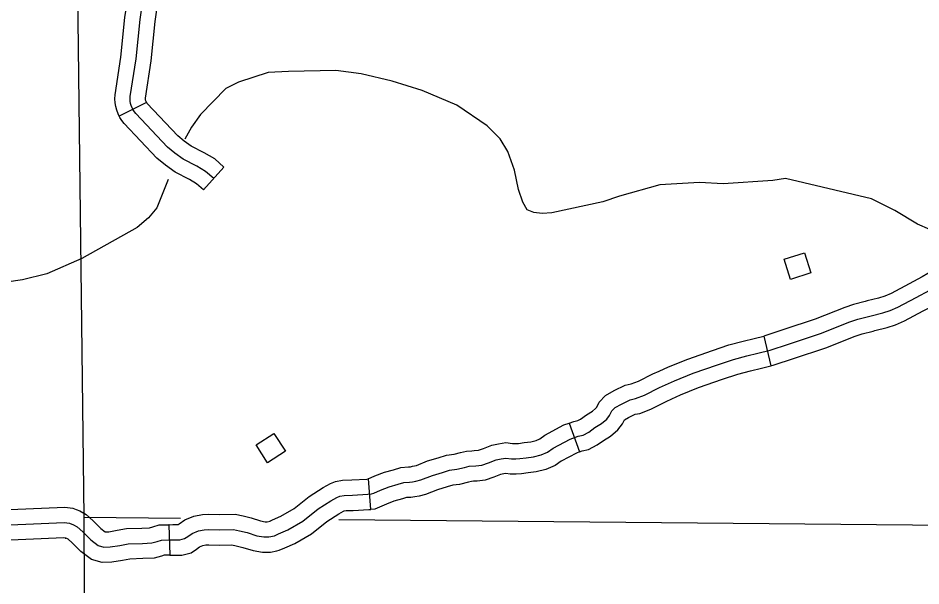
# Model space of a CAD drawing. Extents: x -19 to 366, y -4 to 359.
# Drawn here: x 135.322 to 136.161, y 203.043 to 203.571 of the extents above; entities that cross this region are included whole.
import ezdxf

# ---------------------------------------------------------------- set-up
doc = ezdxf.new("R2010")
doc.units = 0
for name, color, linetype in [('21', 7, 'Continuous'), ('R_Axis Annot', 7, 'Continuous'), ('R_ROW', 7, 'Continuous'), ('R_ROW Annot', 7, 'Continuous'), ('R_Temp Easement', 7, 'Continuous'), ('Sheet Fence', 7, 'Continuous')]:
    doc.layers.add(name, color=color, linetype=linetype)

msp = doc.modelspace()

# ---------------------------------------------------------------- linework, layer by layer
at = {"layer": '21'}
for points in [[(136.05289, 203.35318), (136.05885, 203.33439), (136.04001, 203.32841), (136.03405, 203.3472)], [(135.55972, 203.18525), (135.57041, 203.16868), (135.55379, 203.15797), (135.5431, 203.17453)]]:
    msp.add_lwpolyline(points, close=True, dxfattribs=at)
at = {"layer": 'R_Axis Annot'}
for points in [[(135.38316, 203.10722), (135.37106, 204.10866)], [(135.38785, 202.10482), (135.38316, 203.10722)], [(135.38316, 203.10722), (135.47284, 203.1064)], [(135.62011, 203.10505), (136.38663, 203.09805)]]:
    msp.add_lwpolyline(points, dxfattribs=at)
at = {"layer": 'R_ROW'}
for p, q in [((136.1093, 203.30786), (136.1093, 203.30786)), ((136.01497, 203.27573), (136.02169, 203.24813)), ((135.83414, 203.19479), (135.8437, 203.16804)), ((135.64746, 203.14291), (135.64723, 203.14289)), ((135.64973, 203.11459), (135.64746, 203.14291)), ((135.46208, 203.10034), (135.46294, 203.07194)), ((135.46294, 203.07194), (135.46292, 203.07194))]:
    msp.add_line(p, q, dxfattribs=at)
for points in [[(136.19106, 203.35069), (136.18935, 203.34912), (136.18134, 203.34306), (136.17264, 203.33702), (136.16239, 203.33076), (136.15005, 203.32428), (136.13342, 203.31544), (136.12742, 203.31285), (136.12174, 203.31102), (136.11121, 203.30836), (136.1093, 203.30786)], [(136.11656, 203.28039), (136.11831, 203.28085), (136.12959, 203.2837), (136.13743, 203.28624), (136.14573, 203.2898), (136.16332, 203.29917), (136.1764, 203.30603), (136.18815, 203.31321), (136.19801, 203.32005), (136.2076, 203.3273), (136.21033, 203.32982)], [(135.8957, 203.21752), (135.90429, 203.22079), (135.91815, 203.22781), (135.93205, 203.23417), (135.94941, 203.24108), (135.97199, 203.24896), (135.98678, 203.25403), (135.99921, 203.25727), (136.00948, 203.25978), (136.02084, 203.26254), (136.03803, 203.26834), (136.06774, 203.27822), (136.09513, 203.28896), (136.10254, 203.29138), (136.11476, 203.29461), (136.12567, 203.29736), (136.13242, 203.29955), (136.13958, 203.30262), (136.15669, 203.31172), (136.16939, 203.31839)], [(136.1093, 203.30786), (136.09851, 203.30501), (136.09032, 203.30233), (136.0629, 203.29158), (136.03352, 203.28181), (136.01688, 203.2762), (136.01497, 203.27573)], [(135.91773, 203.24324), (135.92646, 203.24724), (135.94445, 203.25439), (135.96734, 203.26238), (135.98268, 203.26764), (135.99573, 203.27104), (136.00612, 203.27358), (136.01497, 203.27573)], [(136.02169, 203.24813), (136.0248, 203.24889), (136.04254, 203.25487), (136.07258, 203.26486), (136.09993, 203.27558), (136.10657, 203.27775), (136.11656, 203.28039)], [(135.83414, 203.19479), (135.83852, 203.19636), (135.84226, 203.19716), (135.84479, 203.19852), (135.85016, 203.20248), (135.85592, 203.20589), (135.85874, 203.20835), (135.85971, 203.20954), (135.862, 203.21424), (135.86796, 203.22057), (135.87606, 203.2251), (135.88623, 203.23003), (135.89167, 203.23118), (135.89854, 203.2338), (135.91198, 203.24061), (135.91773, 203.24324)], [(135.92956, 203.21741), (135.93763, 203.22111), (135.95438, 203.22777), (135.97663, 203.23553), (135.99088, 203.24042), (136.00269, 203.24349), (136.01285, 203.24598), (136.02169, 203.24813)], [(135.28558, 203.09906), (135.36469, 203.10226), (135.36947, 203.10174), (135.37327, 203.1003), (135.37677, 203.09835), (135.38188, 203.09368), (135.3895, 203.08618), (135.39636, 203.08088), (135.40154, 203.07949), (135.40755, 203.07967), (135.41644, 203.08114), (135.42412, 203.08258), (135.43734, 203.08297), (135.44619, 203.08341), (135.45112, 203.08476), (135.4552, 203.08609), (135.46242, 203.08614), (135.46602, 203.08624), (135.4722, 203.08626), (135.47662, 203.08742), (135.4795, 203.0894), (135.4837, 203.09228), (135.48945, 203.09468), (135.49475, 203.09571), (135.49922, 203.09584), (135.50885, 203.09561), (135.52205, 203.09601), (135.52775, 203.09463), (135.53467, 203.09295), (135.54369, 203.09013), (135.55026, 203.08895), (135.55488, 203.08892), (135.56017, 203.09011), (135.56398, 203.09175), (135.57246, 203.09562), (135.58664, 203.10378), (135.60073, 203.11503), (135.61267, 203.12262), (135.61826, 203.12571), (135.62098, 203.12682), (135.62508, 203.12763), (135.63262, 203.12786), (135.64695, 203.12862), (135.65038, 203.12889), (135.65242, 203.12964), (135.65884, 203.13259), (135.66683, 203.13558), (135.675, 203.13789), (135.68028, 203.13959), (135.68577, 203.13993), (135.6885, 203.14019), (135.69157, 203.14079), (135.69636, 203.14197), (135.70697, 203.14617), (135.71649, 203.14903), (135.72297, 203.15112), (135.72982, 203.15184), (135.7368, 203.1536), (135.74105, 203.15476), (135.74722, 203.15512), (135.75288, 203.1558), (135.75917, 203.15788), (135.76629, 203.16068), (135.77085, 203.16167), (135.77528, 203.16232), (135.78047, 203.16162), (135.78443, 203.16157), (135.78835, 203.16186), (135.79413, 203.16264), (135.80097, 203.16353), (135.80793, 203.16516), (135.81408, 203.16776), (135.81913, 203.17153), (135.83501, 203.18002), (135.84241, 203.18266), (135.84721, 203.18369), (135.85241, 203.18649), (135.85802, 203.19062), (135.86428, 203.19433), (135.86898, 203.19844), (135.87175, 203.20182), (135.87382, 203.20607), (135.87681, 203.20924), (135.88263, 203.2125), (135.89087, 203.21649), (135.8957, 203.21752)], [(135.8437, 203.16804), (135.8463, 203.16897), (135.85216, 203.17022), (135.86003, 203.17446), (135.86587, 203.17877), (135.87263, 203.18277), (135.87923, 203.18852), (135.88379, 203.19411), (135.88564, 203.1979), (135.88566, 203.19792), (135.8892, 203.1999), (135.89551, 203.20296), (135.89972, 203.20385), (135.91004, 203.20778), (135.92432, 203.21501), (135.92956, 203.21741)], [(135.74367, 203.16914), (135.74595, 203.16927), (135.74977, 203.16973), (135.75434, 203.17125), (135.76215, 203.17431), (135.7683, 203.17565), (135.7752, 203.17667), (135.78153, 203.17581), (135.784, 203.17578), (135.78686, 203.17599), (135.79226, 203.17672), (135.79843, 203.17752), (135.80351, 203.17872), (135.80697, 203.18018), (135.81149, 203.18355), (135.82924, 203.19304), (135.83414, 203.19479)], [(135.64723, 203.14289), (135.65339, 203.14571), (135.6624, 203.14909), (135.67088, 203.15148), (135.67762, 203.15366), (135.68467, 203.1541), (135.68646, 203.15426), (135.68849, 203.15466), (135.69204, 203.15553), (135.7023, 203.1596), (135.71227, 203.1626), (135.72001, 203.16509), (135.72733, 203.16586), (135.7332, 203.16734), (135.73875, 203.16885), (135.74367, 203.16914)], [(135.8437, 203.16804), (135.84078, 203.167), (135.82677, 203.15951), (135.82119, 203.15535), (135.81235, 203.15161), (135.80351, 203.14954), (135.796, 203.14856), (135.78983, 203.14772), (135.78485, 203.14735), (135.77941, 203.14743), (135.77536, 203.14798), (135.7734, 203.14769), (135.77042, 203.14704), (135.764, 203.14452), (135.756, 203.14187), (135.74849, 203.14096), (135.74531, 203.14078)], [(135.55577, 203.10368), (135.55823, 203.10474), (135.56596, 203.10826), (135.57862, 203.11555), (135.59246, 203.12661), (135.60542, 203.13484), (135.61211, 203.13854), (135.61687, 203.14049), (135.62347, 203.14179), (135.63203, 203.14205), (135.64601, 203.14279), (135.64746, 203.14291)], [(135.74531, 203.14078), (135.74335, 203.14066), (135.7404, 203.13986), (135.73231, 203.13782), (135.72592, 203.13715), (135.72072, 203.13547), (135.71163, 203.13274), (135.70069, 203.1284), (135.69464, 203.12692), (135.69055, 203.12611), (135.68686, 203.12577), (135.68294, 203.12553), (135.67912, 203.12429), (135.67126, 203.12207), (135.6643, 203.11946), (135.65784, 203.1165), (135.65346, 203.11489), (135.64973, 203.11459)], [(135.27038, 203.1127), (135.28503, 203.11325), (135.36518, 203.1165), (135.37279, 203.11566), (135.37573, 203.11456)], [(135.37573, 203.11455), (135.37928, 203.11322), (135.38513, 203.10994), (135.39166, 203.10399), (135.39886, 203.0969), (135.40279, 203.09386), (135.4032, 203.09375), (135.40617, 203.09384), (135.41397, 203.09513), (135.42259, 203.09674), (135.43678, 203.09717), (135.44393, 203.09752), (135.44704, 203.09837), (135.4529, 203.10028), (135.46217, 203.10034), (135.4621, 203.10034)], [(135.46208, 203.10034), (135.46579, 203.10045), (135.47035, 203.10046), (135.47061, 203.10053), (135.47146, 203.10111), (135.47687, 203.10482), (135.48532, 203.10835), (135.49318, 203.10987), (135.49918, 203.11005), (135.5088, 203.10982), (135.52353, 203.11027), (135.5311, 203.10844), (135.53848, 203.10665), (135.54707, 203.10395), (135.55157, 203.10315), (135.55335, 203.10313), (135.55613, 203.10376)], [(135.56236, 203.07604), (135.56457, 203.07654), (135.56974, 203.07876), (135.57897, 203.08297), (135.59467, 203.092), (135.60899, 203.10345), (135.61992, 203.11039), (135.62442, 203.11288), (135.62509, 203.11315), (135.62668, 203.11347), (135.63321, 203.11366), (135.6479, 203.11444), (135.64973, 203.11459)], [(135.36574, 203.08796), (135.36614, 203.08781), (135.3642, 203.08802), (135.28614, 203.08487), (135.27146, 203.08431)], [(135.46292, 203.07194), (135.46267, 203.07193), (135.4575, 203.0719), (135.4552, 203.07115), (135.44844, 203.0693), (135.43791, 203.06878), (135.42564, 203.06841), (135.4189, 203.06715), (135.40893, 203.0655), (135.39988, 203.06523), (135.38993, 203.0679), (135.38014, 203.07546), (135.37211, 203.08337), (135.3684, 203.08675), (135.36727, 203.08739), (135.36573, 203.08796)], [(135.46294, 203.07194), (135.46625, 203.07204), (135.47406, 203.07205), (135.48263, 203.07432), (135.48753, 203.07769), (135.49052, 203.07974), (135.49358, 203.08101), (135.49632, 203.08154), (135.49927, 203.08163), (135.50889, 203.08141), (135.52057, 203.08176), (135.52441, 203.08083), (135.53087, 203.07926), (135.5403, 203.0763), (135.54895, 203.07476), (135.55641, 203.0747), (135.56236, 203.07604)]]:
    msp.add_lwpolyline(points, dxfattribs=at)
at = {"layer": 'R_ROW Annot'}
for p, q in [((135.44115, 203.49302), (135.41577, 203.48025)), ((135.51309, 203.43287), (135.49424, 203.41162))]:
    msp.add_line(p, q, dxfattribs=at)
for points in [[(135.50366, 203.42224), (135.49619, 203.42887), (135.48792, 203.43376), (135.47534, 203.44023), (135.46748, 203.44577), (135.46065, 203.45142), (135.43122, 203.4826), (135.42989, 203.48426), (135.42875, 203.48606), (135.42779, 203.48796), (135.42702, 203.48996), (135.42648, 203.49202), (135.42616, 203.49412), (135.42605, 203.49625), (135.42617, 203.49838), (135.43156, 203.53337), (135.43517, 203.57004), (135.43947, 203.59898)], [(135.41577, 203.48025), (135.41479, 203.48219), (135.41348, 203.48559), (135.41255, 203.48914), (135.41201, 203.49267), (135.41182, 203.4963), (135.41203, 203.49988), (135.41746, 203.53515), (135.42107, 203.57177), (135.42341, 203.58756)], [(135.44115, 203.49302), (135.44079, 203.49373), (135.44056, 203.49432), (135.44041, 203.49489), (135.44031, 203.49558), (135.44027, 203.4962), (135.44031, 203.49688), (135.44566, 203.5316), (135.44928, 203.5683), (135.45151, 203.58339)], [(135.51309, 203.43287), (135.5046, 203.4404), (135.49479, 203.4462), (135.48271, 203.45241), (135.47611, 203.45706), (135.47038, 203.46181), (135.44195, 203.49192), (135.44146, 203.49253), (135.44111, 203.49308), (135.44115, 203.49302)], [(135.49424, 203.41162), (135.48779, 203.41733), (135.48105, 203.42132), (135.46796, 203.42805), (135.45884, 203.43448), (135.45092, 203.44104), (135.42049, 203.47327), (135.41832, 203.47599), (135.41638, 203.47903), (135.41577, 203.48025)]]:
    msp.add_lwpolyline(points, dxfattribs=at)
at = {"layer": 'R_Temp Easement'}
for points in [[(136.1693, 203.37494), (136.15796, 203.37986), (136.13678, 203.39237), (136.11522, 203.40337), (136.03507, 203.42231), (136.02335, 203.42041), (135.97724, 203.41736), (135.95531, 203.41849), (135.91827, 203.4162), (135.88086, 203.40594), (135.86536, 203.40063), (135.81812, 203.39037), (135.80905, 203.38961), (135.80111, 203.39074), (135.79506, 203.39302), (135.79089, 203.40022), (135.7871, 203.41198), (135.78331, 203.42981), (135.77724, 203.44726), (135.77005, 203.45901), (135.75794, 203.47115), (135.72958, 203.49049), (135.69743, 203.50413), (135.66945, 203.51285), (135.64072, 203.51966), (135.61728, 203.52269), (135.57305, 203.52154), (135.55415, 203.52077), (135.52657, 203.51166), (135.51485, 203.50597), (135.49144, 203.48168), (135.48313, 203.46992), (135.47672, 203.45892)], [(135.46138, 203.42113), (135.45069, 203.3948), (135.44314, 203.38569), (135.43256, 203.37659), (135.38118, 203.34774)], [(135.38118, 203.34774), (135.34869, 203.3337), (135.32601, 203.328), (135.23417, 203.31469)]]:
    msp.add_lwpolyline(points, dxfattribs=at)
at = {"layer": 'Sheet Fence'}
for points in [[(139.44064, 1.53154), (139.25106, 10.14733), (139.06082, 18.76327), (138.86992, 27.37935), (138.67836, 35.99557), (138.48613, 44.61194), (138.29325, 53.22845), (138.09971, 61.84511), (137.9055, 70.46191), (137.71065, 79.07885), (137.51513, 87.69595), (137.31896, 96.31318), (137.12214, 104.93057), (136.92466, 113.54809), (136.72653, 122.16577), (136.52775, 130.78359), (136.32832, 139.40156), (136.12824, 148.01968), (135.9275, 156.63794), (135.72612, 165.25636), (135.5241, 173.87492), (135.32143, 182.49362), (135.11811, 191.11248), (134.91415, 199.73149), (134.70954, 208.35064), (134.50429, 216.96995), (134.2984, 225.5894), (134.09187, 234.209), (133.8847, 242.82876), (133.6769, 251.44866), (133.46845, 260.06872), (133.25937, 268.68892), (133.04965, 277.30928), (132.8393, 285.92978), (132.62831, 294.55044), (132.41669, 303.17125), (132.20444, 311.79221), (131.99156, 320.41333), (131.77805, 329.0346), (131.56391, 337.65601), (131.34914, 346.27759)], [(0, 198.13258), (7.10141, 198.13701), (14.2028, 198.15029), (21.30418, 198.17244), (28.40552, 198.20345), (35.50682, 198.24331), (42.60806, 198.29203), (49.70923, 198.34961), (56.81033, 198.41605), (63.91134, 198.49135), (71.01225, 198.5755), (78.11305, 198.66852), (85.21373, 198.77039), (92.31428, 198.88112), (99.41468, 199.0007), (106.51492, 199.12915), (113.61501, 199.26645), (120.71491, 199.4126), (127.81463, 199.56762), (134.91415, 199.73149), (142.01345, 199.90421), (149.11254, 200.0858), (156.2114, 200.27623), (163.31001, 200.47553), (170.40837, 200.68367), (177.50646, 200.90068), (184.60427, 201.12653), (191.7018, 201.36125), (198.79903, 201.60481), (205.89596, 201.85723), (212.99256, 202.1185), (220.08883, 202.38862), (227.18475, 202.6676), (234.28033, 202.95542), (241.37554, 203.2521), (248.47037, 203.55763), (255.56482, 203.87201), (262.65887, 204.19524), (269.75251, 204.52732), (276.84573, 204.86824), (283.93852, 205.21802), (291.03086, 205.57664), (298.12276, 205.94411), (305.21419, 206.32042), (312.30515, 206.70559), (319.39562, 207.09959), (326.48559, 207.50244), (333.57505, 207.91414), (340.664, 208.33468)]]:
    msp.add_spline(points, degree=3, dxfattribs=at)

doc.saveas('drawing.dxf')
